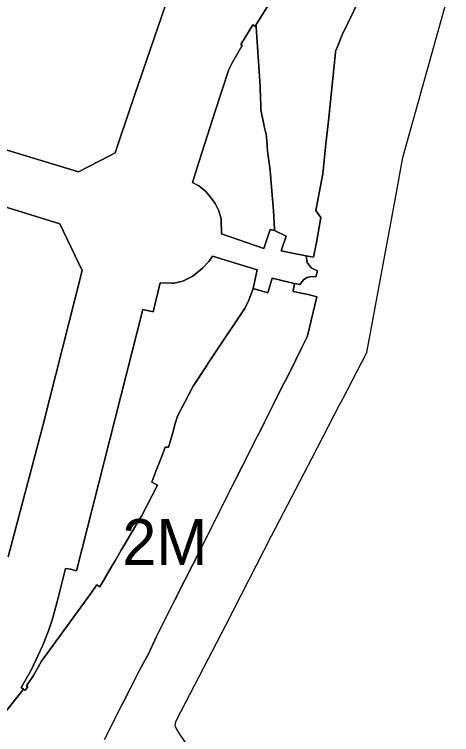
# Model space of a CAD drawing. Extents: x 598968 to 613553, y 4409678 to 4430833.
# Drawn here: x 608972.7 to 609087.3, y 4416026.7 to 4416215.3 of the extents above; entities that cross this region are included whole.
import ezdxf

# ---------------------------------------------------------------- set-up
doc = ezdxf.new("R2010")
doc.units = 0
for name, color, linetype in [('1', 7, 'Continuous'), ('SUBZONA 4B. Cases bifamiliars', 7, 'Continuous'), ('ZONA 2M. CARRERS DE CASES. amb projecte especial', 7, 'Continuous'), ('ZONA 6. EDIFICIS DE PISOS_ AÏLLATS I EN PARCEL.LES', 7, 'Continuous')]:
    doc.layers.add(name, color=color, linetype=linetype)

msp = doc.modelspace()

# ---------------------------------------------------------------- linework, layer by layer
at = {"layer": '1'}
for points in [[(608967.6324, 4416312.7247), (608976.6523, 4416309.6249), (608982.3522, 4416308.145), (608990.4494, 4416306.3708), (608998.6587, 4416305.2221), (609006.9319, 4416304.7055), (609026.7617, 4416304.1458), (609038.9216, 4416303.996), (609038.7816, 4416298.3761), (609034.4667, 4416285.0612), (609029.9344, 4416271.6667), (609026.8718, 4416262.6263), (609025.6098, 4416256.4059), (609025.615, 4416256.4043), (609018.602, 4416236.3265), (609014.3321, 4416223.9566), (609004.2623, 4416194.3368), (609000.3324, 4416182.7169), (608999.1024, 4416179.0969), (608997.788, 4416178.4145), (608989.4525, 4416174.0868), (608960.9228, 4416182.7662)], [(608963.1433, 4416023.7883), (608973.7131, 4416036.9983), (608975.0368, 4416038.6327), (608974.4538, 4416039.074), (608977.113, 4416043.5883), (608980.1343, 4416050.1212), (608981.643, 4416053.8982), (608982.6443, 4416057.0129), (608984.0687, 4416062.2338), (608986.0402, 4416070.2457), (608987.3528, 4416070.0481), (608988.9141, 4416069.5826), (609006.3141, 4416138.0844), (609009.0329, 4416137.4341), (609010.8624, 4416145.0276), (609013.9569, 4416144.9358), (609014.5723, 4416144.9176), (609016.8523, 4416145.4577), (609019.4723, 4416146.8277), (609021.9722, 4416148.8577), (609023.6322, 4416150.6277), (609024.5622, 4416151.9877), (609036.3021, 4416148.428), (609035.2138, 4416143.5954), (609035.2721, 4416143.568), (609039.122, 4416142.4681), (609040.262, 4416146.2481), (609042.062, 4416145.8281), (609046.0227, 4416144.9122), (609046.0917, 4416144.8969), (609047.4919, 4416144.5682), (609048.4019, 4416145.8382), (609049.3419, 4416146.4483), (609050.6131, 4416146.6801), (609051.6919, 4416146.6283), (609052.1219, 4416148.1683), (609050.4119, 4416148.9782), (609049.3869, 4416150.3982), (609049.1128, 4416152.1227), (609045.1019, 4416152.9181), (609042.552, 4416153.428), (609043.8619, 4416157.258), (609040.832, 4416158.7179), (609040.8302, 4416158.7562), (609039.672, 4416159.0279), (609038.042, 4416154.0179), (609026.9321, 4416157.8577), (609026.8821, 4416161.8076), (609026.2121, 4416163.8876), (609025.2721, 4416165.8476), (609024.0821, 4416167.4875), (609022.7621, 4416169.0175), (609021.4922, 4416170.0574), (609021.0122, 4416170.4074), (609019.3322, 4416171.3474), (609021.106, 4416176.8971), (609025.2844, 4416189.9755), (609028.832, 4416200.9172), (609029.772, 4416202.6772), (609032.3619, 4416207.2072), (609032.0219, 4416207.4571), (609035.206, 4416212.6037), (609036.0064, 4416212.1086), (609035.9793, 4416212.4912), (609045.0647, 4416227.1954)], [(609064.6315, 4416222.4875), (609058.551, 4416209.9969), (609057.4625, 4416207.1318), (609056.8816, 4416205.8876), (609056.8412, 4416205.4977), (609056.8254, 4416205.3506), (609054.9517, 4416187.4528), (609054.2742, 4416181.4888), (609053.6578, 4416175.366), (609053.4768, 4416173.568), (609051.7023, 4416164.0021), (609053.0218, 4416162.1181), (609051.8218, 4416155.6082), (609051.1019, 4416151.7282), (609049.1128, 4416152.1227), (609049.3869, 4416150.3982), (609050.4119, 4416148.9782), (609052.1219, 4416148.1683), (609051.6919, 4416146.6283), (609050.6131, 4416146.6801), (609049.3419, 4416146.4483), (609048.4019, 4416145.8382), (609047.4919, 4416144.5682), (609046.0917, 4416144.8969), (609045.7249, 4416142.9911), (609045.6901, 4416142.7666), (609049.6219, 4416141.9683), (609051.9419, 4416141.3883), (609049.4874, 4416131.1734), (609049.4119, 4416130.8585), (609048.082, 4416128.2785), (609046.3984, 4416124.9112), (609046.412, 4416124.8885), (609044.2381, 4416120.4585), (609042.7968, 4416117.7078), (609040.5621, 4416113.2385), (609038.1222, 4416108.3785), (609036.5222, 4416105.1786), (609036.3957, 4416104.939), (609032.3688, 4416096.9174), (609030.5723, 4416093.3386), (609028.2977, 4416088.8238), (609025.9424, 4416084.1486), (609021.4624, 4416075.2486), (609015.3759, 4416063.2471), (609014.7729, 4416062.0586), (609014.7445, 4416062.0018), (609014.6705, 4416061.8559), (609009.8372, 4416052.2578), (609009.4607, 4416051.4522), (609007.7244, 4416047.7369), (609005.4927, 4416043.6388), (609003.1127, 4416038.9289), (609003.0339, 4416038.7732), (609002.0378, 4416036.8089), (609000.9628, 4416034.6889), (608996.3229, 4416025.4789)], [(609020.2852, 4416020.5487), (609016.0152, 4416026.8785), (609015.0352, 4416028.4284), (609014.8352, 4416028.9983), (609014.8552, 4416029.7483), (609015.0552, 4416030.3283), (609019.9451, 4416039.8083), (609028.0548, 4416055.4081), (609040.0644, 4416078.748), (609050.674, 4416099.1778), (609057.9138, 4416113.1277), (609058.7338, 4416114.7077), (609065.0336, 4416126.8376), (609072.4632, 4416166.7968), (609074.433, 4416177.8566), (609087.2524, 4416223.5359)], [(608934.6132, 4416175.9658), (608984.6226, 4416160.5269), (608990.4226, 4416148.2872), (608980.1628, 4416107.5975), (608971.023, 4416073.3278)]]:
    msp.add_lwpolyline(points, dxfattribs=at)
for points in [[(609036.0064, 4416212.1086), (609035.206, 4416212.6037), (609032.0219, 4416207.4571), (609032.3619, 4416207.2072), (609029.772, 4416202.6772), (609028.832, 4416200.9172), (609025.2844, 4416189.9755), (609021.106, 4416176.8971), (609019.3322, 4416171.3474), (609021.0122, 4416170.4074), (609021.4922, 4416170.0574), (609022.7621, 4416169.0175), (609024.0821, 4416167.4875), (609025.2721, 4416165.8476), (609026.2121, 4416163.8876), (609026.8821, 4416161.8076), (609026.9321, 4416157.8577), (609038.042, 4416154.0179), (609039.672, 4416159.0279), (609040.8302, 4416158.7562), (609040.8144, 4416159.0869), (609040.582, 4416163.9579), (609040.1717, 4416169.0108), (609039.7319, 4416174.4377), (609039.1164, 4416178.9691), (609039.0419, 4416179.5176), (609038.8019, 4416182.2976), (609038.6382, 4416184.0308), (609038.6319, 4416184.0976), (609038.5141, 4416184.5756), (609038.1665, 4416185.9865), (609038.0343, 4416186.6827), (609037.9678, 4416186.9745), (609037.2998, 4416190.3892), (609037.2401, 4416192.0516), (609037.1819, 4416193.0374), (609037.1119, 4416196.4974)], [(609035.2721, 4416143.568), (609035.2138, 4416143.5954), (609036.3021, 4416148.428), (609024.5622, 4416151.9877), (609023.6322, 4416150.6277), (609021.9722, 4416148.8577), (609019.4723, 4416146.8277), (609016.8523, 4416145.4577), (609014.5723, 4416144.9176), (609013.9569, 4416144.9358), (609010.8624, 4416145.0276), (609009.0329, 4416137.4341), (609006.3141, 4416138.0844), (608988.9141, 4416069.5826), (608987.3528, 4416070.0481), (608986.0402, 4416070.2457), (608984.0687, 4416062.2338), (608982.6443, 4416057.0129), (608981.643, 4416053.8982), (608980.1343, 4416050.1212), (608977.113, 4416043.5883), (608974.4538, 4416039.074), (608975.0368, 4416038.6327), (608975.4504, 4416038.3198), (608976.1731, 4416039.2784), (608975.8531, 4416039.4883), (608976.4047, 4416040.3217), (608977.6606, 4416042.2195), (608979.803, 4416045.9783), (608992.464, 4416063.3355), (608994.2828, 4416065.9183), (608995.1028, 4416065.4283), (608998.2016, 4416070.8333), (608998.2208, 4416070.8664), (608999.0527, 4416072.2783), (609000.6951, 4416075.0551), (609001.3554, 4416076.1722), (609003.4798, 4416079.772), (609005.6226, 4416083.3983), (609005.9726, 4416083.9783), (609010.1725, 4416092.0882), (609009.6388, 4416092.3569), (609008.6825, 4416092.8382), (609009.6825, 4416095.4382), (609010.8617, 4416098.5253), (609011.4498, 4416100.0649), (609012.1825, 4416101.9881), (609012.4468, 4416102.0054), (609013.0915, 4416102.0479), (609013.2622, 4416102.5283), (609014.2032, 4416105.8208), (609014.8224, 4416108.2181), (609015.4224, 4416110.0881), (609019.5523, 4416117.9481), (609022.9277, 4416123.1653), (609023.4911, 4416124.0362), (609025.5172, 4416127.1681), (609033.1221, 4416138.508), (609034.1006, 4416140.4768)]]:
    msp.add_lwpolyline(points, close=True, dxfattribs=at)
at = {"layer": 'SUBZONA 4B. Cases bifamiliars'}
msp.add_lwpolyline([(609025.6098, 4416256.4059), (609023.9623, 4416256.9038), (609023.9378, 4416256.9112), (608956.8626, 4416277.1849), (608950.8127, 4416257.5651), (608943.7729, 4416234.8652), (608937.683, 4416214.9654), (608932.7031, 4416198.3955), (608937.5231, 4416189.8857), (608960.9228, 4416182.7662), (608989.4525, 4416174.0868), (608997.788, 4416178.4145), (608999.1024, 4416179.0969), (609000.3324, 4416182.7169), (609004.2623, 4416194.3368), (609014.3321, 4416223.9566), (609018.602, 4416236.3265), (609025.615, 4416256.4043)], close=True, dxfattribs=at)
at = {"layer": 'ZONA 2M. CARRERS DE CASES. amb projecte especial'}
for points in [[(609045.0647, 4416227.1954), (609035.9793, 4416212.4912), (609036.0064, 4416212.1086), (609037.1119, 4416196.4974), (609037.1819, 4416193.0374), (609037.2401, 4416192.0516), (609037.2998, 4416190.3892), (609037.9678, 4416186.9745), (609038.0343, 4416186.6827), (609038.1665, 4416185.9865), (609038.5141, 4416184.5756), (609038.6319, 4416184.0976), (609038.6382, 4416184.0308), (609038.8019, 4416182.2976), (609039.0419, 4416179.5176), (609039.1164, 4416178.9691), (609039.7319, 4416174.4377), (609040.1717, 4416169.0108), (609040.582, 4416163.9579), (609040.8144, 4416159.0869), (609040.8302, 4416158.7562), (609040.832, 4416158.7179), (609043.8619, 4416157.258), (609042.552, 4416153.428), (609045.1019, 4416152.9181), (609049.1128, 4416152.1227), (609051.1019, 4416151.7282), (609051.8218, 4416155.6082), (609053.0218, 4416162.1181), (609051.7023, 4416164.0021), (609053.4768, 4416173.568), (609053.6578, 4416175.366), (609054.2742, 4416181.4888), (609054.9517, 4416187.4528), (609056.8254, 4416205.3506), (609056.8412, 4416205.4977), (609056.8816, 4416205.8876), (609057.4625, 4416207.1318), (609058.551, 4416209.9969), (609064.6315, 4416222.4875)], [(608996.3229, 4416025.4789), (609000.9628, 4416034.6889), (609002.0378, 4416036.8089), (609003.0339, 4416038.7732), (609003.1127, 4416038.9289), (609005.4927, 4416043.6388), (609007.7244, 4416047.7369), (609009.4607, 4416051.4522), (609009.8372, 4416052.2578), (609014.6705, 4416061.8559), (609014.7445, 4416062.0018), (609014.7729, 4416062.0586), (609015.3759, 4416063.2471), (609021.4624, 4416075.2486), (609025.9424, 4416084.1486), (609028.2977, 4416088.8238), (609030.5723, 4416093.3386), (609032.3688, 4416096.9174), (609036.3957, 4416104.939), (609036.5222, 4416105.1786), (609038.1222, 4416108.3785), (609040.5621, 4416113.2385), (609042.7968, 4416117.7078), (609044.2381, 4416120.4585), (609046.412, 4416124.8885), (609046.3984, 4416124.9112), (609048.082, 4416128.2785), (609049.4119, 4416130.8585), (609049.4874, 4416131.1734), (609051.9419, 4416141.3883), (609049.6219, 4416141.9683), (609045.6901, 4416142.7666), (609045.7249, 4416142.9911), (609046.0917, 4416144.8969), (609046.0227, 4416144.9122), (609042.062, 4416145.8281), (609040.262, 4416146.2481), (609039.122, 4416142.4681), (609035.2721, 4416143.568), (609034.1006, 4416140.4768), (609033.1221, 4416138.508), (609025.5172, 4416127.1681), (609023.4911, 4416124.0362), (609022.9277, 4416123.1653), (609019.5523, 4416117.9481), (609015.4224, 4416110.0881), (609014.8224, 4416108.2181), (609014.2032, 4416105.8208), (609013.2622, 4416102.5283), (609013.0915, 4416102.0479), (609012.4468, 4416102.0054), (609012.1825, 4416101.9881), (609011.4498, 4416100.0649), (609010.8617, 4416098.5253), (609009.6825, 4416095.4382), (609008.6825, 4416092.8382), (609009.6388, 4416092.3569), (609010.1725, 4416092.0882), (609005.9726, 4416083.9783), (609005.6226, 4416083.3983), (609003.4798, 4416079.772), (609001.3554, 4416076.1722), (609000.6951, 4416075.0551), (608999.0527, 4416072.2783), (608998.2208, 4416070.8664), (608998.2016, 4416070.8333), (608995.1028, 4416065.4283), (608994.2828, 4416065.9183), (608992.464, 4416063.3355), (608979.803, 4416045.9783), (608977.6606, 4416042.2195), (608976.4047, 4416040.3217), (608975.8531, 4416039.4883), (608976.1731, 4416039.2784), (608975.4504, 4416038.3198), (608975.0368, 4416038.6327), (608973.7131, 4416036.9983), (608963.1433, 4416023.7883)]]:
    msp.add_lwpolyline(points, dxfattribs=at)
at = {"layer": 'ZONA 6. EDIFICIS DE PISOS_ AÏLLATS I EN PARCEL.LES'}
msp.add_lwpolyline([(608971.023, 4416073.3278), (608980.1628, 4416107.5975), (608990.4226, 4416148.2872), (608984.6226, 4416160.5269), (608934.6132, 4416175.9658)], dxfattribs=at)

# ---------------------------------------------------------------- texts
at = {"layer": 'ZONA 2M. CARRERS DE CASES. amb projecte especial'}
msp.add_text('2M', height=12, dxfattribs=at).set_placement((609000.9577, 4416071.1645))

doc.saveas('drawing.dxf')
